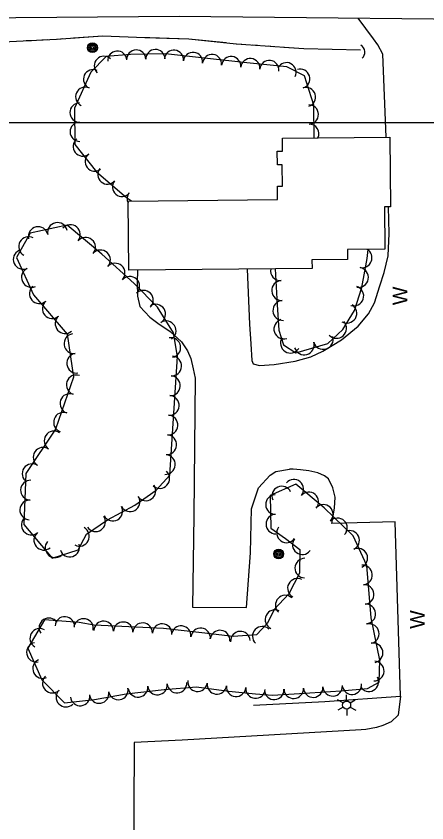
# Model space of a CAD drawing. Extents: x 353423 to 364002, y 127000 to 201942.
# Drawn here: x 362323.8 to 362491.8, y 137213.8 to 137543.5 of the extents above; entities that cross this region are included whole.
import ezdxf

# ---------------------------------------------------------------- set-up
doc = ezdxf.new("R2010")
doc.units = 0
for name, color, linetype in [('E_DTM_SlopeBottom', 7, 'Continuous'), ('E_DTM_SlopeTop', 7, 'Continuous'), ('E_FEN_Generic', 7, 'Continuous'), ('E_LAND_BrushLine', 7, 'Continuous'), ('E_LAND_TreeLine', 7, 'Continuous'), ('E_MISCPROP', 7, 'Continuous'), ('E_STRUCT_WingWall', 7, 'Continuous'), ('E_WTR_FlowLine', 7, 'Continuous')]:
    doc.layers.add(name, color=color, linetype=linetype)

msp = doc.modelspace()

# ---------------------------------------------------------------- linework, layer by layer
at = {"layer": 'E_DTM_SlopeBottom'}
for points in [[(362418.32, 137440.13), (362419.28, 137417.69), (362419.76, 137409.56), (362420.26, 137402.74), (362420.75, 137401.4), (362423.35, 137400.72), (362429.32, 137401.09), (362437.95, 137402.56), (362444.41, 137404.31), (362449.29, 137406.64), (362456.97, 137411.17), (362463.74, 137416.76), (362467.93, 137421.8), (362470.41, 137426.39), (362472.63, 137433.28), (362474.34, 137438.75), (362476, 137445.61), (362476.37, 137454.64), (362476.1, 137465.57)], [(362373.45, 137439.71), (362373.35, 137434.61), (362373.47, 137429.02), (362374.45, 137424.8), (362378.55, 137420.43), (362381.75, 137418.06), (362386.83, 137414.68), (362391.44, 137410.47), (362393.95, 137406.78), (362395.29, 137403.54), (362396.22, 137399.4), (362397.1, 137395.62)], [(362420.92, 137261.89), (362450.03, 137263.37), (362481.01, 137265.67), (362478.89, 137336.85), (362452.94, 137336.13), (362454.02, 137342.43), (362454.33, 137346.92), (362453.32, 137350.79), (362451.6, 137354.38), (362449.94, 137355.61), (362447.22, 137356.81), (362443.62, 137357.73), (362440.15, 137358.17), (362437.11, 137358.4), (362435.62, 137358.42)]]:
    msp.add_lwpolyline(points, dxfattribs=at)
msp.add_arc((362463.13, 137528.75), 3.32, 312.309, 58.5486, dxfattribs=at)
at = {"layer": 'E_DTM_SlopeTop'}
msp.add_lwpolyline([(361989.29, 137543.29), (362052.67, 137542.76), (362115.26, 137542.3), (362166.16, 137542.71), (362222.4, 137542.53), (362273.48, 137542.54), (362390.5, 137543.51), (362546.7, 137541.8), (362636.2, 137539.67), (362646.5, 137538.41), (362652.26, 137535.54), (362657, 137530.63), (362660.45, 137525.45), (362661.56, 137521.12), (362662.77, 137515.51), (362663.36, 137510.61), (362663.91, 137503.04), (362664.18, 137463.95), (362664.77, 137389.38), (362664.81, 137300.1), (362664.42, 137227.94), (362664.53, 137158.92)], dxfattribs=at)
at = {"layer": 'E_FEN_Generic'}
for points in [[(362445.8, 137493.75), (362445.56, 137507.17), (362441.83, 137519.06), (362434.62, 137522.8), (362418.25, 137524.45), (362402.05, 137526.19), (362384.9, 137528.13), (362370.58, 137527.77), (362360.61, 137527.07), (362354.34, 137520.63), (362347.69, 137505.87), (362347.77, 137491.12), (362356.68, 137479.82), (362369.03, 137469.4), (362371, 137467.97)], [(362389.84, 137404.43), (362388.24, 137414.03), (362381.62, 137424.57), (362372.11, 137434.28), (362358.92, 137446.22), (362344.67, 137458.14), (362329.51, 137454.85), (362324.02, 137444.87), (362330.97, 137429.56), (362344.75, 137413.53), (362347.24, 137395.91), (362339.98, 137374.73), (362327.84, 137356.58), (362327.03, 137335.83), (362338.5, 137321.96), (362349.18, 137325.43), (362352.61, 137331.85), (362361.21, 137337.65), (362372.35, 137343.68), (362381.04, 137349.81), (362386.74, 137355.93), (362389.84, 137404.43)], [(362429.76, 137440.24), (362430.66, 137425.58), (362431.25, 137415.24), (362433.19, 137409.17), (362438.29, 137405.96), (362451.27, 137409.72), (362457.52, 137415.43), (362462.24, 137423.15), (362465.26, 137432.57), (362467.43, 137444.48), (362467.84, 137448.21)], [(362355.72, 137294.56), (362349.59, 137295.77), (362335.42, 137296.8), (362328.66, 137285.19), (362334.36, 137272.27), (362343.54, 137262.86), (362355.92, 137264.25), (362368.77, 137266.55), (362384.32, 137268.38), (362397.6, 137269.44), (362410.8, 137267.64), (362421.79, 137266.61), (362428.72, 137266.07), (362439.71, 137266.65), (362456.61, 137267.76), (362467.49, 137268.8), (362472.26, 137271.37), (362472.6, 137280.37), (362469.1, 137297.67), (362467.31, 137318.96), (362461.71, 137331.14), (362449.78, 137342.51), (362438.22, 137352.28), (362427.74, 137347.62), (362427.96, 137334.31), (362434.05, 137330.01), (362439.89, 137325.59), (362439.73, 137315.89), (362435.34, 137307.46), (362429.35, 137301.07), (362426.66, 137295.39), (362422.11, 137290.65), (362412.55, 137290.02), (362399.8, 137291.51), (362384.04, 137293.27), (362355.72, 137294.56)]]:
    msp.add_lwpolyline(points, dxfattribs=at)
for centre, radius, start, end in [((362365.2, 137525.33), 3.93, 4.0201, 184.0048), ((362372.95, 137525.77), 3.93, 1.4353, 181.4199), ((362380.8, 137525.97), 3.93, 1.4353, 181.4199), ((362388.35, 137525.67), 3.93, 353.5648, 173.5495), ((362396.16, 137524.79), 3.93, 353.5648, 173.5495), ((362359.72, 137523.21), 3.93, 45.7784, 225.7631), ((362403.97, 137523.92), 3.93, 353.8784, 173.8631), ((362411.78, 137523.08), 3.93, 353.8784, 173.8631), ((362419.61, 137522.25), 3.93, 354.233, 174.2177), ((362427.42, 137521.46), 3.93, 354.233, 174.2177), ((362434.41, 137520.59), 3.93, 332.5931, 152.5778), ((362440.03, 137517.91), 3.93, 287.4297, 107.4144), ((362355.29, 137517.73), 3.93, 65.743, 245.7276), ((362352.06, 137510.57), 3.93, 65.743, 245.7276), ((362442.39, 137510.41), 3.93, 287.4297, 107.4144), ((362349.75, 137504.1), 3.93, 90.3107, 270.2954), ((362443.57, 137503.32), 3.93, 271.0539, 91.0386), ((362349.79, 137496.25), 3.93, 90.3107, 270.2954), ((362443.72, 137495.47), 3.93, 334.2461, 91.0386), ((362351.08, 137490.24), 3.93, 128.251, 308.2356), ((362355.94, 137484.07), 3.93, 128.251, 308.2356), ((362361.1, 137478.78), 3.93, 139.8712, 319.8559), ((362367.11, 137473.71), 3.93, 139.8712, 319.8559), ((362373.16, 137468.94), 3.93, 143.8712, 206.7917), ((362332.83, 137453.41), 4.03, 12.2368, 192.2215), ((362340.71, 137455.12), 4.03, 12.2368, 192.2215), ((362346.05, 137454.24), 4.03, 320.1085, 140.0932), ((362328.89, 137449.34), 4.03, 61.2006, 241.1853), ((362352.24, 137449.06), 4.03, 320.1085, 140.0932), ((362326.68, 137444.1), 4.03, 114.4172, 294.4019), ((362358.34, 137443.91), 4.03, 317.8429, 137.8276), ((362465.32, 137444.75), 4.07, 259.6401, 58.1857), ((362330.02, 137436.75), 4.03, 114.4172, 294.4019), ((362364.32, 137438.49), 4.03, 317.8429, 137.8276), ((362431.94, 137439.47), 4.07, 169.3266, 273.5039), ((362463.86, 137436.75), 4.07, 259.6401, 79.6248), ((362370.3, 137433.07), 4.03, 317.8429, 137.8276), ((362333.3, 137430.08), 4.03, 130.7221, 310.7068), ((362432.44, 137431.35), 4.07, 93.5193, 273.5039), ((362461.93, 137429.15), 4.07, 252.2482, 72.2329), ((362375.87, 137427.42), 4.03, 314.4025, 134.3872), ((362338.56, 137423.97), 4.03, 130.7221, 310.7068), ((362432.93, 137423.23), 4.07, 93.2504, 273.2351), ((362380.9, 137421.74), 4.03, 302.1517, 122.1364), ((362459.11, 137422.12), 4.07, 238.5484, 58.533), ((362343.83, 137417.85), 4.03, 130.7221, 310.7068), ((362385.19, 137414.91), 4.03, 302.1517, 122.1364), ((362433.35, 137415.64), 4.07, 107.717, 287.7017), ((362454.9, 137415.92), 4.07, 222.4466, 42.4313), ((362347.43, 137409.68), 4.03, 98.034, 278.0186), ((362387.09, 137408.06), 4.03, 279.44, 99.4247), ((362436.03, 137409.9), 4.07, 147.8182, 327.8029), ((362441.65, 137409.15), 4.07, 196.189, 16.1737), ((362449.46, 137411.41), 4.07, 196.189, 16.1737), ((362348.56, 137401.69), 4.03, 98.034, 278.0186), ((362387.47, 137400.53), 4.03, 266.3575, 86.3422), ((362348.42, 137392.83), 4.03, 71.1009, 251.0856), ((362386.96, 137392.48), 4.03, 266.3575, 86.3422), ((362345.8, 137385.2), 4.03, 71.1009, 251.0856), ((362386.45, 137384.43), 4.03, 266.3575, 86.3422), ((362343.19, 137377.57), 4.03, 71.1009, 251.0856), ((362385.93, 137376.38), 4.03, 266.3575, 86.3422), ((362339.32, 137369.94), 4.03, 56.2019, 236.1866), ((362385.42, 137368.33), 4.03, 266.3575, 86.3422), ((362334.83, 137363.24), 4.03, 56.2019, 236.1866), ((362384.9, 137360.27), 4.03, 266.3575, 86.3422), ((362330.34, 137356.53), 4.03, 56.2019, 236.1866), ((362382.58, 137354.55), 4.03, 226.9983, 46.983), ((362329.69, 137349.79), 4.03, 87.7921, 267.7768), ((362437.45, 137350.19), 3.99, 319.824, 139.8087), ((362376.92, 137349.49), 4.03, 215.1763, 35.161), ((362432.47, 137347.43), 3.99, 23.9808, 203.9655), ((362429.89, 137343.91), 3.99, 90.942, 270.9267), ((362443.55, 137345.03), 3.99, 319.824, 139.8087), ((362329.37, 137341.73), 4.03, 87.7921, 267.7768), ((362370.47, 137345.07), 4.03, 208.4423, 28.427), ((362449.5, 137339.89), 3.99, 316.3939, 136.3786), ((362363.38, 137341.23), 4.03, 208.4423, 28.427), ((362329.99, 137335.57), 4.03, 129.5936, 309.5783), ((362356.33, 137336.91), 4.03, 214.0303, 34.015), ((362430.02, 137335.92), 3.99, 90.942, 270.9267), ((362455.28, 137334.38), 3.99, 316.3939, 136.3786), ((362349.74, 137330.95), 4.03, 241.8667, 61.8514), ((362434.4, 137332.32), 3.99, 144.7307, 324.7153), ((362335.13, 137329.35), 4.03, 129.5936, 309.5783), ((362460.27, 137329.27), 3.99, 294.6649, 114.6496), ((362339.76, 137326.28), 4.03, 140.7379, 320.7225), ((362345.73, 137326.53), 4.03, 198.0278, 18.0125), ((362440.85, 137327.48), 3.99, 142.8965, 322.8812), ((362463.6, 137322.02), 3.99, 294.6649, 114.6496), ((362441.86, 137317.95), 3.99, 89.1104, 269.095), ((362465.53, 137315.13), 3.99, 274.827, 94.8117), ((362438.86, 137309.69), 3.99, 62.4932, 242.4779), ((362466.2, 137307.17), 3.99, 274.827, 94.8117), ((362433.87, 137302.84), 3.99, 46.8532, 226.8379), ((362466.87, 137299.21), 3.99, 274.827, 94.8117), ((362343.72, 137294.11), 3.99, 355.8488, 175.8334), ((362429.7, 137296.92), 3.99, 64.6944, 244.6791), ((362337.2, 137293.56), 3.99, 33.5793, 213.564), ((362351.4, 137293.29), 3.99, 348.8415, 168.8262), ((362359.61, 137292.29), 3.99, 357.3869, 177.3716), ((362367.59, 137291.93), 3.99, 357.3869, 177.3716), ((362375.57, 137291.56), 3.99, 357.3869, 177.3716), ((362383.55, 137291.2), 3.99, 357.3869, 177.3716), ((362391.35, 137290.35), 3.99, 353.6447, 173.6294), ((362468.29, 137291.12), 3.99, 281.4341, 101.4188), ((362333.45, 137289.27), 3.99, 59.7957, 239.7804), ((362399.29, 137289.46), 3.99, 353.6447, 173.6294), ((362407.21, 137288.54), 3.99, 353.3555, 173.3401), ((362415.54, 137288.12), 3.99, 3.743, 183.7276), ((362424.49, 137290.11), 3.99, 46.1414, 226.126), ((362332.11, 137283.54), 3.99, 101.0313, 281.016), ((362469.87, 137283.29), 3.99, 281.4341, 101.4188), ((362334.62, 137276.85), 3.99, 113.8145, 293.7992), ((362470.34, 137275.87), 3.99, 267.8896, 87.8743), ((362338.58, 137270.94), 3.99, 134.2956, 314.2803), ((362398.04, 137271.49), 3.99, 172.2299, 352.2146), ((362468.14, 137271.52), 3.99, 208.3091, 28.2938), ((362344.16, 137265.22), 3.99, 134.2956, 314.2803), ((362365.64, 137268.11), 3.99, 190.1724, 10.1571), ((362373.67, 137269.23), 3.99, 186.7254, 6.7101), ((362381.6, 137270.17), 3.99, 186.7254, 6.7101), ((362389.63, 137270.9), 3.99, 184.5521, 4.5368), ((362405.95, 137270.41), 3.99, 172.2299, 352.2146), ((362413.79, 137269.46), 3.99, 174.6765, 354.6612), ((362421.75, 137268.72), 3.99, 174.6765, 354.6612), ((362429.4, 137268.2), 3.99, 183.0166, 3.0013), ((362437.38, 137268.62), 3.99, 183.0166, 3.0013), ((362445.33, 137269.11), 3.99, 183.765, 3.7497), ((362453.3, 137269.64), 3.99, 183.765, 3.7497), ((362461.19, 137270.3), 3.99, 185.4622, 5.4468), ((362349.99, 137265.69), 3.99, 186.4022, 6.3869), ((362357.77, 137266.7), 3.99, 190.1724, 10.1571)]:
    msp.add_arc(centre, radius, start, end, dxfattribs=at)
at = {"layer": 'E_LAND_BrushLine'}
for p, q in [((362458.97, 137263.63), (362458.92, 137266.15)), ((362457.56, 137262.83), (362455.27, 137264.09)), ((362460.46, 137262.82), (362462.57, 137264.16)), ((362457.63, 137261.13), (362455.39, 137259.83)), ((362459.03, 137260.36), (362459.08, 137257.76)), ((362460.48, 137261.18), (362462.73, 137259.92))]:
    msp.add_line(p, q, dxfattribs=at)
for centre, radius in [((362355.05, 137530.62), 2.02), ((362355.05, 137530.61), 1.52), ((362355.04, 137530.65), 1.01), ((362355.04, 137530.64), 0.502), ((362431.19, 137323.72), 2.02), ((362431.2, 137323.71), 1.52), ((362431.19, 137323.75), 1.01), ((362431.19, 137323.74), 0.502), ((362459.02, 137261.99), 1.64)]:
    msp.add_circle(centre, radius, dxfattribs=at)
at = {"layer": 'E_LAND_TreeLine'}
msp.add_line((360000, 137500), (364000, 137500), dxfattribs=at)
at = {"layer": 'E_MISCPROP'}
for points in [[(362475.21, 137494.02), (362473.76, 137527.91), (362471.83, 137531.72), (362470.06, 137534.21), (362463.79, 137542.71)], [(362397.1, 137395.62), (362396.45, 137339.49), (362395.96, 137301.98), (362418.02, 137301.82), (362419.64, 137324.22), (362420.04, 137342.21), (362422.9, 137350.68), (362427.7, 137355.99), (362430.09, 137357.39), (362435.62, 137358.42)], [(362481.01, 137265.67), (362480.08, 137257.79), (362477.18, 137255.16), (362473.79, 137253.57), (362471.23, 137252.86), (362466.86, 137252.02), (362465.01, 137251.81), (362391.74, 137247.69), (362372.05, 137246.71), (362371.79, 137190.82)]]:
    msp.add_lwpolyline(points, dxfattribs=at)
at = {"layer": 'E_STRUCT_WingWall'}
for points in [[(362033.51, 137536.79), (362063.98, 137536.06), (362099.19, 137535.38), (362129.16, 137535.8), (362152.64, 137535.85), (362172.76, 137535.44), (362196.33, 137535.03), (362211.25, 137534.73), (362229.29, 137533.69), (362242.19, 137533.4), (362258.38, 137533.12), (362268.52, 137533.54), (362285.2, 137532.96), (362299.41, 137532.5), (362312.96, 137532.76), (362340.28, 137534.12), (362359.32, 137535.42), (362376.5, 137534.79), (362394.53, 137534.22), (362413.84, 137532.25), (362441.46, 137530.29), (362464.63, 137529.78)], [(362347.27, 137534.6), (362359.32, 137535.42), (362376.5, 137534.79), (362378.49, 137534.73)], [(362327.9, 137533.51), (362330.06, 137533.61)], [(362334.36, 137533.83), (362336.52, 137533.94)], [(362340.82, 137534.16), (362342.97, 137534.31)], [(362378.49, 137534.73), (362394.53, 137534.22), (362409.68, 137532.68)], [(362413.97, 137532.24), (362416.12, 137532.09)], [(362420.43, 137531.78), (362422.58, 137531.63)], [(362426.89, 137531.33), (362429.04, 137531.17)], [(362433.34, 137530.87), (362441.46, 137530.29), (362464.63, 137529.78)]]:
    msp.add_lwpolyline(points, dxfattribs=at)
at = {"layer": 'E_WTR_FlowLine'}
msp.add_lwpolyline([(362444.85, 137440.38), (362369.91, 137439.68), (362369.64, 137467.96), (362430.77, 137468.53), (362430.72, 137474.03), (362432.73, 137474.05), (362432.65, 137482.79), (362430.68, 137482.77), (362430.62, 137488.27), (362432.77, 137488.29), (362432.72, 137493.62), (362476.68, 137494.04), (362476.95, 137465.58), (362474.47, 137465.55), (362474.63, 137448.27), (362459.33, 137448.13), (362459.36, 137444.08), (362444.82, 137443.94)], close=True, dxfattribs=at)

# ---------------------------------------------------------------- texts
at = {"layer": 'E_DTM_SlopeBottom'}
for p in [(362483.9, 137425.41), (362490.99, 137293.15)]:
    msp.add_text('W', height=6, rotation=90.0614, dxfattribs=at).set_placement(p)

doc.saveas('drawing.dxf')
